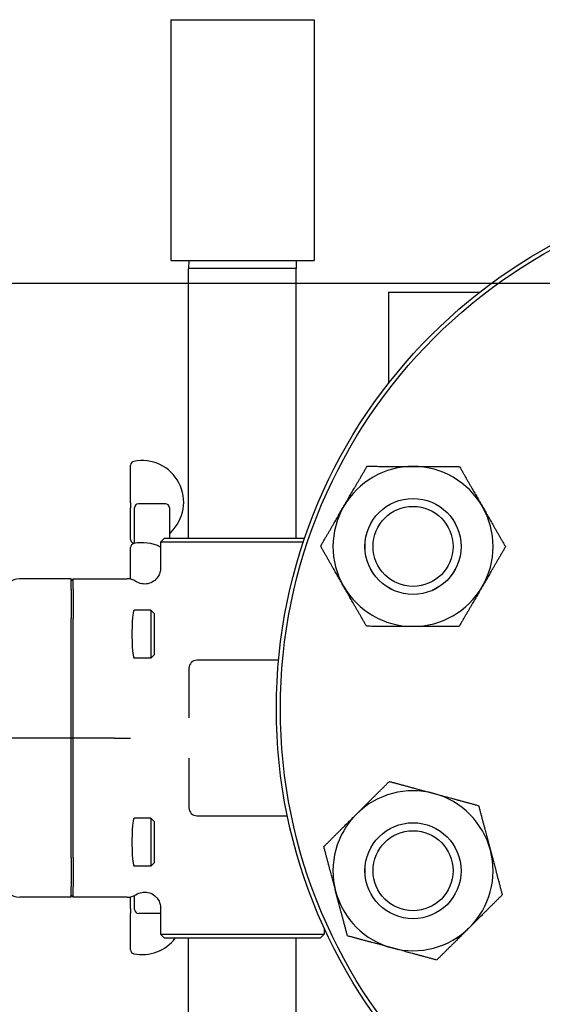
# Model space of a CAD drawing. Header units: inches. Extents: x 24 to 1128, y -69 to 748.
# Tile 343 of 656: x 485.46 to 489.54, y 682.04 to 689.73. Entities that reach past the tile are written whole.
import ezdxf

# ---------------------------------------------------------------- set-up
doc = ezdxf.new("R2010")
doc.units = ezdxf.units.IN
doc.header["$LTSCALE"] = 32
doc.header["$MEASUREMENT"] = 0
doc.layers.add('Dimension (ANSI)', color=7, linetype='Continuous', lineweight=25)
doc.layers.add('Visible (ANSI)', color=7, linetype='Continuous', lineweight=30)
doc.styles.add('Note Text (ANSI)', font='tahoma.ttf')
doc.dimstyles.new('SB Fraction-16 (ANSI)', dxfattribs={"dimscale": 32, "dimtxt": 0.125, "dimasz": 0.098425, "dimexe": 0.125, "dimexo": 0.0625, "dimgap": 0.031496, "dimtad": 0, "dimtih": 1, "dimtoh": 1, "dimdec": 4, "dimrnd": 1e-08, "dimzin": 0, "dimdsep": 46, "dimlunit": 5, "dimtxsty": 'Note Text (ANSI)', "dimcen": 0.09, "dimdle": 0.393701, "dimclrd": 256, "dimclre": 256, "dimclrt": 256, "dimadec": 0, "dimazin": 3, "dimtfac": 0.96, "dimtofl": 0, "dimtmove": 0, "dimatfit": 3, "dimfxl": 1, "dimfrac": 2, "dimtolj": 1, "dimtzin": 12, "dimlwd": -1, "dimlwe": -1, "dimarcsym": 0})

# ---------------------------------------------------------------- blocks, each defined once
blk = doc.blocks.new('*D18')
at = {"layer": 'Defpoints', "color": 0, "transparency": 16777216}
for p in [(496.2806, 687.6685), (344.4743, 549.6685), (496.2806, 549.6685)]:
    blk.add_point(p, dxfattribs=at)
at = {"layer": 'Dimension (ANSI)', "transparency": 16777216}
for p, q in [((494.2806, 687.6685), (340.4743, 687.6685)), ((344.4743, 684.5189), (344.4743, 621.7677)), ((344.4743, 552.8181), (344.4743, 615.5693)), ((494.2806, 549.6685), (340.4743, 549.6685))]:
    blk.add_line(p, q, dxfattribs=at)
for points in [[(343.9494, 684.5189), (344.9993, 684.5189), (344.4743, 687.6685)], [(343.9494, 552.8181), (344.9993, 552.8181), (344.4743, 549.6685)]]:
    blk.add_solid(points, dxfattribs=at)
at = {"layer": 'Dimension (ANSI)', "transparency": 16777216, "insert": (340.3723, 620.7599), "char_height": 4, "attachment_point": 1, "style": 'Note Text (ANSI)'}
blk.add_mtext('\\A1;138', dxfattribs=at)

msp = doc.modelspace()

# ---------------------------------------------------------------- linework, layer by layer
at = {"layer": 'Visible (ANSI)'}
for p, q in [((486.63909, 689.72929), (487.75909, 689.72929)), ((486.63909, 689.72929), (486.63909, 687.84929)), ((487.75909, 689.72929), (487.75909, 687.84929)), ((486.63909, 687.84929), (487.75909, 687.84929)), ((486.78073, 687.84929), (486.77909, 687.78679)), ((487.61909, 687.78679), (486.77909, 687.78679)), ((486.77909, 685.68029), (486.77909, 687.78679)), ((487.61745, 687.84929), (487.61909, 687.78679)), ((487.61909, 685.68029), (487.61909, 687.78679)), ((488.33909, 687.60029), (489.05199, 687.60029)), ((488.33909, 687.60029), (488.33909, 686.88809)), ((486.32534, 685.95545), (486.32534, 686.24829)), ((486.32534, 685.95545), (486.32534, 685.91688)), ((486.59784, 685.94779), (486.38784, 685.94779)), ((486.32534, 685.66991), (486.32534, 685.91688)), ((486.35659, 685.63835), (486.35659, 685.91654)), ((486.62909, 685.91654), (486.62909, 685.68029)), ((486.59159, 685.68029), (486.56034, 685.64904)), ((487.67471, 685.64904), (486.56034, 685.64904)), ((486.56034, 685.64904), (486.56034, 685.44753)), ((486.59159, 685.68029), (487.68524, 685.68029)), ((486.32534, 685.35886), (486.32534, 685.60652)), ((485.86159, 685.36154), (485.45999, 685.36154)), ((485.87722, 685.36154), (485.86159, 685.34586)), ((485.86159, 685.27976), (485.86159, 685.36154)), ((485.87722, 685.27976), (485.87722, 685.36154)), ((485.87722, 685.36154), (486.29957, 685.36154)), ((485.86159, 685.27976), (485.86159, 685.0525)), ((485.87722, 685.27976), (485.87722, 685.0525)), ((486.48277, 685.11779), (486.35301, 685.11779)), ((486.48277, 685.11779), (486.48277, 684.74279)), ((486.51159, 685.08897), (486.48277, 685.11779)), ((486.51159, 684.77161), (486.51159, 685.08897)), ((485.86159, 684.11779), (485.86159, 685.0525)), ((485.87722, 684.11779), (485.87722, 685.0525)), ((486.48277, 684.74279), (486.35301, 684.74279)), ((486.51159, 684.77161), (486.48277, 684.74279)), ((487.4814, 684.72529), (486.84409, 684.72529)), ((486.78159, 684.66279), (486.78159, 684.27618)), ((485.86159, 684.11779), (485.36112, 684.11779)), ((485.87722, 684.11779), (485.86159, 684.11779)), ((485.86159, 683.18308), (485.86159, 684.11779)), ((485.87722, 683.18308), (485.87722, 684.11779)), ((486.20069, 684.11779), (485.87722, 684.11779)), ((486.20069, 684.11779), (486.3253, 684.11779)), ((486.78159, 683.9594), (486.78159, 683.57279)), ((486.48277, 683.49279), (486.35301, 683.49279)), ((486.48277, 683.49279), (486.48277, 683.11779)), ((486.51159, 683.46397), (486.48277, 683.49279)), ((486.84409, 683.51029), (487.55001, 683.51029)), ((486.51159, 683.14661), (486.51159, 683.46397)), ((485.86159, 683.18308), (485.86159, 682.95582)), ((485.87722, 683.18308), (485.87722, 682.95582)), ((486.48277, 683.11779), (486.35301, 683.11779)), ((486.51159, 683.14661), (486.48277, 683.11779)), ((485.86159, 682.87404), (485.86159, 682.95582)), ((485.87722, 682.87404), (485.87722, 682.95582)), ((485.86159, 682.87404), (485.45999, 682.87404)), ((485.87722, 682.87404), (485.86159, 682.88973)), ((486.29957, 682.87404), (485.87722, 682.87404)), ((486.32534, 682.78584), (486.32534, 682.87672)), ((486.35659, 682.77904), (486.35659, 682.8878)), ((486.32534, 682.78584), (486.32534, 682.74727)), ((486.56034, 682.78805), (486.56034, 682.58654)), ((486.32534, 682.46322), (486.32534, 682.74727)), ((486.56034, 682.74779), (486.38784, 682.74779)), ((487.83784, 682.63206), (487.83784, 682.58654)), ((486.56034, 682.58654), (487.83784, 682.58654)), ((486.59159, 682.55529), (486.56034, 682.58654)), ((487.80659, 682.55529), (486.59159, 682.55529)), ((486.77909, 680.88746), (486.77909, 682.55529)), ((487.61909, 681.09814), (487.61909, 682.55529)), ((487.80659, 682.55529), (487.83784, 682.58654))]:
    msp.add_line(p, q, dxfattribs=at)
for centre, radius in [((491.58909, 684.34779), 4.125), ((491.58909, 684.34779), 4.09375), ((488.53105, 685.61447), 0.37513), ((488.53105, 685.61447), 0.375), ((488.53105, 685.61447), 0.3125), ((488.53105, 683.08111), 0.37513), ((488.53105, 683.08111), 0.375), ((488.53105, 683.08111), 0.3125)]:
    msp.add_circle(centre, radius, dxfattribs=at)
for centre, radius, start, end in [((486.35659, 686.24829), 0.03125, 101.536959, 180), ((486.41534, 685.96048), 0.325, 313.449842, 101.536959), ((488.53105, 685.61447), 0.625, 89.836782, 149.836782), ((488.53105, 685.61447), 0.625, 29.836782, 89.836782), ((486.38784, 685.91654), 0.03125, 90, 180), ((486.59784, 685.91654), 0.03125, 0, 90), ((488.53105, 685.61447), 0.625, 149.836782, 209.836782), ((488.53105, 685.61447), 0.625, 329.836782, 29.836782), ((486.66034, 685.70185), 0.03125, 133.449842, 180), ((486.35659, 685.66991), 0.03125, 180, 240), ((486.35659, 685.60652), 0.03125, 101.536959, 180), ((486.32534, 685.61578), 0.03125, 42.056698, 60), ((486.41534, 685.31871), 0.325, 63.502815, 101.536959), ((488.53105, 685.61447), 0.625, 209.836782, 269.836782), ((488.53105, 685.61447), 0.625, 269.836782, 329.836782), ((486.84409, 684.66279), 0.0625, 90, 180), ((488.53105, 683.08111), 0.625, 74.836782, 134.836782), ((488.53105, 683.08111), 0.625, 14.836782, 74.836782), ((486.84409, 683.57279), 0.0625, 180, 270), ((488.53105, 683.08111), 0.625, 134.836782, 194.836782), ((488.53105, 683.08111), 0.625, 314.836782, 14.836782), ((488.53105, 683.08111), 0.625, 194.836782, 254.836782), ((486.38784, 682.77904), 0.03125, 180, 270), ((488.53105, 683.08111), 0.625, 254.836782, 314.836782), ((486.41534, 682.75104), 0.325, 258.463041, 322.965536), ((486.35659, 682.46322), 0.03125, 180, 258.463041)]:
    msp.add_arc(centre, radius, start, end, dxfattribs=at)
for centre, major_axis, ratio, start_param, end_param in [((485.45991, 685.23606), (0.01094, 0.125), 0.9961657, 0.0869335, 1.5707963), ((486.29861, 685.23606), (0.08906, 0.08906), 0.9924325, 0.206047, 0.7816001), ((486.35301, 684.93029), (0, 0.1875), 0.0874887, 0, 3.1415927), ((486.35301, 683.30529), (0, 0.1875), 0.0874887, 0, 3.1415927), ((485.45991, 682.99952), (0.01094, -0.125), 0.9961657, 4.712389, 6.1962518), ((486.29861, 682.99952), (0.08906, -0.08906), 0.9924325, 5.5015852, 6.0771383)]:
    msp.add_ellipse(centre, major_axis=major_axis, ratio=ratio, start_param=start_param, end_param=end_param, dxfattribs=at)
for points in [[(487.99068, 685.92851), (488.07482, 686.07331), (488.17199, 686.2405)], [(488.17199, 686.2405), (488.36536, 686.23995), (488.53283, 686.23947)], [(488.53283, 686.23947), (488.7003, 686.23899), (488.89367, 686.23844)], [(488.89367, 686.23844), (488.98988, 686.0707), (489.0732, 685.92543)], [(487.80937, 685.61653), (487.90653, 685.78372), (487.99068, 685.92851)], [(489.0732, 685.92543), (489.15652, 685.78016), (489.25274, 685.61242)], [(487.9889, 685.30352), (487.90558, 685.44879), (487.80937, 685.61653)], [(489.25274, 685.61242), (489.15557, 685.44522), (489.07142, 685.30043)], [(488.16843, 684.9905), (488.07222, 685.15825), (487.9889, 685.30352)], [(489.07142, 685.30043), (488.98728, 685.15564), (488.89011, 684.98845)], [(488.52927, 684.98948), (488.3618, 684.98995), (488.16843, 684.9905)], [(488.89011, 684.98845), (488.69674, 684.989), (488.52927, 684.98948)], [(488.09037, 683.52431), (488.20912, 683.64239), (488.34625, 683.77873)], [(488.34625, 683.77873), (488.53289, 683.72815), (488.69453, 683.68435)], [(488.69453, 683.68435), (488.85617, 683.64054), (489.04281, 683.58996)], [(489.04281, 683.58996), (489.09233, 683.40303), (489.13521, 683.24115)], [(487.83449, 683.26988), (487.97161, 683.40623), (488.09037, 683.52431)], [(487.92689, 682.92107), (487.88401, 683.08295), (487.83449, 683.26988)], [(489.13521, 683.24115), (489.1781, 683.07927), (489.22761, 682.89234)], [(488.01929, 682.57225), (487.96977, 682.75918), (487.92689, 682.92107)], [(489.22761, 682.89234), (489.09049, 682.75599), (488.97173, 682.63791)], [(488.97173, 682.63791), (488.85298, 682.51983), (488.71585, 682.38348)], [(488.36757, 682.47787), (488.20593, 682.52167), (488.01929, 682.57225)], [(488.71585, 682.38348), (488.52921, 682.43406), (488.36757, 682.47787)]]:
    msp.add_rational_spline(points, [1, 1.0379548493, 1], degree=2, dxfattribs=at)
for points, knots in [([(486.56034, 685.44753), (486.56034, 685.44742), (486.56034, 685.44731), (486.56031, 685.43468), (486.55844, 685.42224), (486.55116, 685.39831), (486.54579, 685.38693), (486.5298, 685.36303), (486.51826, 685.35139), (486.49145, 685.33328), (486.47649, 685.32695), (486.4449, 685.32038), (486.42859, 685.32024), (486.39667, 685.32625), (486.38139, 685.33241), (486.36771, 685.34133)], [-0.00086789, -0.00086789, -0.00086789, -0.00086789, 0, 0, 0.09531558, 0.09531558, 0.19062212, 0.19062212, 0.31443959, 0.31443959, 0.43721613, 0.43721613, 0.56039909, 0.56039909, 0.68483756, 0.68483756, 0.68483756, 0.68483756]), ([(486.36771, 682.89426), (486.38139, 682.90317), (486.39667, 682.90933), (486.42859, 682.91535), (486.4449, 682.9152), (486.47649, 682.90863), (486.49145, 682.9023), (486.51826, 682.88419), (486.5298, 682.87255), (486.54579, 682.84865), (486.55116, 682.83727), (486.55844, 682.81334), (486.56031, 682.8009), (486.56034, 682.78828), (486.56034, 682.78816), (486.56034, 682.78805)], [0, 0, 0, 0, 0.1244099, 0.1244099, 0.24756458, 0.24756458, 0.37031292, 0.37031292, 0.49410196, 0.49410196, 0.58938662, 0.58938662, 0.68468031, 0.68468031, 0.685548, 0.685548, 0.685548, 0.685548])]:
    msp.add_open_spline(points, degree=3, knots=knots, dxfattribs=at)

# ---------------------------------------------------------------- dimensions: what is measured, and where the dimension line sits
at = {"layer": 'Dimension (ANSI)'}
dim = msp.add_linear_dim(base=(344.47435, 549.66853), p1=(496.28063, 687.66853), p2=(496.28063, 549.66853), angle=90, dimstyle='SB Fraction-16 (ANSI)', override={"dimgap": 0.031496, "dimdec": 4, "dimtol": 0, "dimlim": 0, "dimtp": 0, "dimtm": 0, "dimtdec": 2, "dimatfit": 1}, dxfattribs=at)
dim.commit()
dim.dimension.update_dxf_attribs({"geometry": '*D18', "text_midpoint": (344.47435, 618.66853), "dimtype": 160})

doc.saveas('drawing.dxf')
